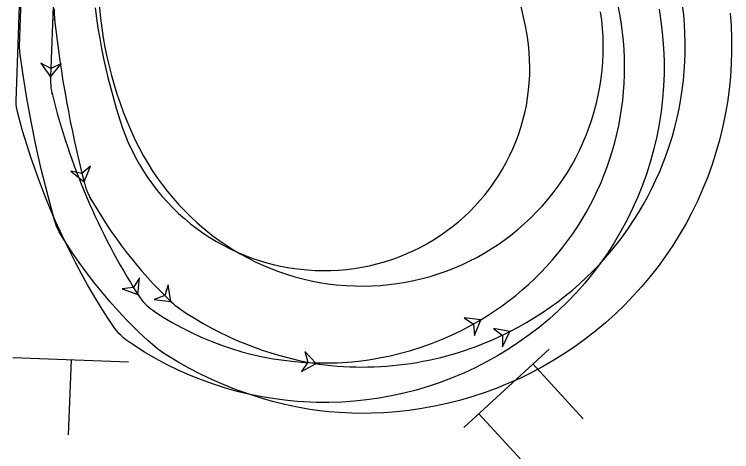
# Model space of a CAD drawing. Extents: x 2096670 to 2098561, y 684033 to 689893.
# Drawn here: x 2097759.2 to 2097844.6, y 688020.1 to 688072.1 of the extents above; entities that cross this region are included whole.
import ezdxf

# ---------------------------------------------------------------- set-up
doc = ezdxf.new("R2010")
doc.units = 0
doc.layers.add('Old_Level_63', color=7, linetype='Continuous')
doc.layers.add('Prop DSN Text', color=7, linetype='Continuous')

msp = doc.modelspace()

# ---------------------------------------------------------------- linework, layer by layer
at = {"layer": 'Old_Level_63'}
msp.add_line((2097764.4, 688087.25), (2097763.532, 688064.633), dxfattribs=at)
for points in [[(2097844.379, 688072.236), (2097844.49, 688070.737), (2097844.549, 688069.246), (2097844.556, 688067.716), (2097844.509, 688066.187), (2097844.409, 688064.661), (2097844.255, 688063.139), (2097844.048, 688061.623), (2097843.788, 688060.116), (2097843.474, 688058.618), (2097843.109, 688057.133), (2097842.691, 688055.662), (2097842.222, 688054.206), (2097841.703, 688052.768), (2097841.133, 688051.349), (2097840.513, 688049.951), (2097839.845, 688048.575), (2097839.129, 688047.224), (2097838.366, 688045.899), (2097837.557, 688044.602), (2097836.703, 688043.334), (2097835.805, 688042.097), (2097834.864, 688040.893), (2097833.882, 688039.722), (2097832.859, 688038.587), (2097831.797, 688037.488), (2097830.697, 688036.427), (2097829.561, 688035.406), (2097828.39, 688034.426), (2097827.185, 688033.487), (2097825.948, 688032.592), (2097824.681, 688031.74), (2097823.385, 688030.934), (2097822.061, 688030.173), (2097820.713, 688029.457), (2097819.342, 688028.787), (2097817.949, 688028.165), (2097816.535, 688027.591), (2097815.102, 688027.067), (2097813.652, 688026.592), (2097812.186, 688026.167), (2097810.707, 688025.793), (2097809.216, 688025.471), (2097807.714, 688025.2), (2097806.204, 688024.981), (2097804.696, 688024.815), (2097803.188, 688024.701), (2097801.673, 688024.639), (2097800.155, 688024.629), (2097798.634, 688024.671), (2097797.874, 688024.712), (2097796.642, 688024.806), (2097795.886, 688024.885), (2097794.382, 688025.104), (2097792.889, 688025.372), (2097791.41, 688025.689), (2097789.945, 688026.053), (2097788.485, 688026.468), (2097787.037, 688026.931), (2097785.605, 688027.442), (2097784.192, 688028), (2097782.799, 688028.604), (2097781.427, 688029.254), (2097780.078, 688029.948), (2097778.775, 688030.674), (2097777.487, 688031.448), (2097776.852, 688031.852), (2097776.242, 688032.294), (2097775.108, 688033.298), (2097774.01, 688034.332), (2097772.615, 688035.725), (2097771.583, 688036.819), (2097770.584, 688037.932), (2097769.616, 688039.069), (2097768.679, 688040.228), (2097767.8, 688041.373), (2097766.931, 688042.564), (2097766.093, 688043.775), (2097764.897, 688045.627), (2097764.548, 688046.231), (2097764.238, 688046.906), (2097763.998, 688047.616), (2097763.226, 688050.468), (2097762.432, 688053.674), (2097761.791, 688056.527), (2097761.22, 688059.333), (2097760.714, 688062.091), (2097760.266, 688064.838), (2097759.874, 688067.572), (2097759.817, 688068.253), (2097760.487, 688086.126)], [(2097769.182, 688074.512), (2097769.479, 688071.619), (2097769.629, 688070.441), (2097769.803, 688069.293), (2097770.005, 688068.157), (2097770.234, 688067.034), (2097770.492, 688065.909), (2097770.775, 688064.805), (2097771.086, 688063.708), (2097771.427, 688062.608), (2097771.792, 688061.529), (2097772.182, 688060.464), (2097772.597, 688059.412), (2097773.037, 688058.371), (2097773.608, 688057.121), (2097774.073, 688056.188), (2097774.565, 688055.276), (2097775.085, 688054.386), (2097775.631, 688053.517), (2097776.214, 688052.654), (2097776.817, 688051.823), (2097777.447, 688051.011), (2097778.104, 688050.221), (2097778.796, 688049.442), (2097779.501, 688048.699), (2097780.23, 688047.979), (2097780.984, 688047.283), (2097781.759, 688046.613), (2097782.726, 688045.836), (2097783.538, 688045.234), (2097784.37, 688044.66), (2097785.221, 688044.115), (2097786.091, 688043.599), (2097786.983, 688043.111), (2097787.882, 688042.659), (2097788.796, 688042.238), (2097789.724, 688041.848), (2097790.665, 688041.491), (2097791.617, 688041.167), (2097792.579, 688040.875), (2097793.553, 688040.617), (2097794.538, 688040.391), (2097795.529, 688040.2), (2097796.525, 688040.043), (2097797.525, 688039.921), (2097798.746, 688039.819), (2097799.753, 688039.774), (2097800.761, 688039.763), (2097801.768, 688039.786), (2097802.775, 688039.845), (2097803.78, 688039.939), (2097804.775, 688040.066), (2097805.765, 688040.228), (2097806.748, 688040.424), (2097807.723, 688040.653), (2097808.688, 688040.916), (2097809.644, 688041.212), (2097810.589, 688041.541), (2097811.521, 688041.903), (2097812.44, 688042.296), (2097813.344, 688042.721), (2097814.232, 688043.177), (2097815.104, 688043.663), (2097815.958, 688044.18), (2097816.793, 688044.725), (2097817.609, 688045.3), (2097818.403, 688045.902), (2097819.176, 688046.531), (2097819.927, 688047.187), (2097820.654, 688047.869), (2097821.356, 688048.575), (2097822.034, 688049.305), (2097822.685, 688050.059), (2097823.309, 688050.834), (2097823.906, 688051.631), (2097824.475, 688052.448), (2097825.014, 688053.284), (2097825.524, 688054.139), (2097826.003, 688055.011), (2097826.452, 688055.898), (2097826.869, 688056.801), (2097827.254, 688057.718), (2097827.607, 688058.648), (2097827.927, 688059.59), (2097828.214, 688060.542), (2097828.467, 688061.503), (2097828.686, 688062.473), (2097828.871, 688063.449), (2097829.022, 688064.432), (2097829.138, 688065.419), (2097829.22, 688066.409), (2097829.267, 688067.402), (2097829.279, 688068.395), (2097829.255, 688069.397), (2097829.196, 688070.399), (2097829.102, 688071.396), (2097828.972, 688072.39)], [(2097835.914, 688072.675), (2097836.181, 688070.936), (2097836.341, 688069.521), (2097836.453, 688068.052), (2097836.511, 688066.532), (2097836.51, 688064.996), (2097836.454, 688063.535), (2097836.34, 688062.028), (2097836.168, 688060.527), (2097835.939, 688059.033), (2097835.653, 688057.55), (2097835.311, 688056.078), (2097834.913, 688054.621), (2097834.46, 688053.18), (2097833.952, 688051.758), (2097833.391, 688050.356), (2097832.776, 688048.976), (2097832.11, 688047.622), (2097831.392, 688046.294), (2097830.624, 688044.994), (2097829.808, 688043.725), (2097828.944, 688042.487), (2097828.034, 688041.284), (2097827.078, 688040.117), (2097826.079, 688038.987), (2097825.038, 688037.896), (2097823.956, 688036.846), (2097822.836, 688035.838), (2097821.678, 688034.873), (2097820.484, 688033.953), (2097819.257, 688033.08), (2097817.998, 688032.254), (2097816.709, 688031.476), (2097815.394, 688030.743), (2097814.053, 688030.059), (2097812.688, 688029.425), (2097811.301, 688028.841), (2097809.894, 688028.308), (2097808.468, 688027.827), (2097807.025, 688027.399), (2097805.567, 688027.025), (2097804.096, 688026.704), (2097802.615, 688026.437), (2097801.124, 688026.224), (2097799.677, 688026.071), (2097798.164, 688025.966), (2097796.648, 688025.917), (2097795.13, 688025.924), (2097793.612, 688025.987), (2097792.854, 688026.04), (2097791.718, 688026.146), (2097790.209, 688026.335), (2097788.709, 688026.581), (2097787.219, 688026.882), (2097785.741, 688027.238), (2097784.333, 688027.631), (2097782.895, 688028.09), (2097781.474, 688028.602), (2097780.073, 688029.165), (2097778.694, 688029.78), (2097777.338, 688030.445), (2097776.008, 688031.159), (2097774.705, 688031.922), (2097773.432, 688032.732), (2097772.5, 688033.376), (2097772.205, 688033.613), (2097771.923, 688033.866), (2097771.654, 688034.136), (2097771.399, 688034.422), (2097771.158, 688034.725), (2097770.293, 688036.028), (2097769.473, 688037.332), (2097768.689, 688038.629), (2097767.94, 688039.92), (2097767.224, 688041.205), (2097766.539, 688042.485), (2097765.884, 688043.762), (2097765.257, 688045.035), (2097764.657, 688046.306), (2097764.084, 688047.576), (2097763.534, 688048.85), (2097763.006, 688050.127), (2097762.519, 688051.364), (2097762.048, 688052.616), (2097761.606, 688053.849), (2097761.178, 688055.103), (2097760.737, 688056.47), (2097760.203, 688058.239), (2097759.627, 688060.331), (2097759.488, 688061.033), (2097759.449, 688061.389), (2097759.43, 688061.749), (2097759.854, 688073.107)], [(2097763.976, 688072.741), (2097763.964, 688072.408), (2097763.965, 688072.075), (2097763.981, 688071.742), (2097764.011, 688071.41)], [(2097768.828, 688072.847), (2097768.99, 688071.634), (2097769.172, 688070.424), (2097769.374, 688069.217), (2097769.597, 688068.013), (2097769.839, 688066.813), (2097770.102, 688065.611), (2097770.384, 688064.421), (2097770.684, 688063.241), (2097771.335, 688060.924), (2097771.767, 688059.529), (2097772.107, 688058.524), (2097772.449, 688057.618), (2097772.82, 688056.737), (2097773.219, 688055.883), (2097773.653, 688055.035), (2097774.107, 688054.223), (2097774.593, 688053.424), (2097775.109, 688052.643), (2097775.652, 688051.882), (2097776.223, 688051.141), (2097776.82, 688050.422), (2097777.444, 688049.726), (2097778.092, 688049.052), (2097778.765, 688048.404), (2097779.461, 688047.78), (2097780.179, 688047.182), (2097780.919, 688046.612), (2097781.679, 688046.069), (2097782.459, 688045.554), (2097783.256, 688045.068), (2097784.071, 688044.612), (2097784.903, 688044.186), (2097785.749, 688043.791), (2097786.609, 688043.428), (2097787.481, 688043.096), (2097788.366, 688042.797), (2097789.269, 688042.528), (2097790.179, 688042.293), (2097791.087, 688042.094), (2097792.003, 688041.929), (2097792.923, 688041.797), (2097794.078, 688041.68), (2097795.005, 688041.624), (2097795.933, 688041.602), (2097796.859, 688041.614), (2097797.783, 688041.66), (2097798.723, 688041.742), (2097799.642, 688041.856), (2097800.555, 688042.004), (2097801.461, 688042.186), (2097802.358, 688042.401), (2097803.245, 688042.648), (2097804.122, 688042.928), (2097804.987, 688043.241), (2097805.838, 688043.585), (2097806.676, 688043.96), (2097807.498, 688044.366), (2097808.303, 688044.802), (2097809.091, 688045.268), (2097809.861, 688045.762), (2097810.61, 688046.284), (2097811.339, 688046.834), (2097812.047, 688047.411), (2097812.731, 688048.013), (2097813.392, 688048.64), (2097814.029, 688049.292), (2097814.64, 688049.966), (2097815.225, 688050.663), (2097815.783, 688051.381), (2097816.314, 688052.119), (2097816.815, 688052.876), (2097817.288, 688053.652), (2097817.73, 688054.444), (2097818.143, 688055.252), (2097818.524, 688056.075), (2097818.873, 688056.912), (2097819.191, 688057.761), (2097819.476, 688058.621), (2097819.728, 688059.491), (2097819.946, 688060.369), (2097820.131, 688061.255), (2097820.283, 688062.148), (2097820.4, 688063.045), (2097820.483, 688063.945), (2097820.532, 688064.857), (2097820.546, 688065.765), (2097820.526, 688066.662), (2097820.471, 688067.568), (2097820.38, 688068.488), (2097820.212, 688069.652), (2097820.023, 688070.673), (2097819.52, 688072.99)], [(2097763.532, 688064.633), (2097764.81, 688066.172), (2097763.571, 688065.632), (2097762.376, 688066.265), (2097763.532, 688064.633)], [(2097763.532, 688064.633), (2097763.519, 688064.3), (2097763.523, 688063.966), (2097763.544, 688063.634), (2097763.582, 688063.303), (2097763.638, 688062.974), (2097763.71, 688062.649)], [(2097767.51, 688052.174), (2097768.297, 688054.013), (2097767.263, 688053.143), (2097765.938, 688053.41), (2097767.51, 688052.174)], [(2097767.51, 688052.174), (2097767.593, 688051.851), (2097767.69, 688051.532), (2097767.801, 688051.218), (2097767.927, 688050.909), (2097768.067, 688050.607), (2097768.221, 688050.311)], [(2097773.931, 688038.753), (2097774.106, 688040.745), (2097773.394, 688039.596), (2097772.052, 688039.438), (2097773.931, 688038.753)], [(2097777.83, 688037.943), (2097777.525, 688039.92), (2097777.107, 688038.634), (2097775.842, 688038.16), (2097777.83, 688037.943)], [(2097773.931, 688038.753), (2097774.11, 688038.472), (2097774.304, 688038.201), (2097774.512, 688037.941), (2097774.735, 688037.693), (2097774.972, 688037.458), (2097775.221, 688037.237), (2097775.483, 688037.031), (2097775.757, 688036.84)], [(2097777.83, 688037.943), (2097778.071, 688037.713), (2097778.323, 688037.495), (2097778.586, 688037.289), (2097778.858, 688037.097)], [(2097814.707, 688035.759), (2097812.721, 688035.99), (2097813.849, 688035.246), (2097813.969, 688033.9), (2097814.707, 688035.759)], [(2097818.174, 688034.353), (2097816.208, 688034.718), (2097817.283, 688033.899), (2097817.313, 688032.548), (2097818.174, 688034.353)], [(2097795.129, 688030.537), (2097793.763, 688031.998), (2097794.143, 688030.701), (2097793.365, 688029.596), (2097795.129, 688030.537)], [(2097795.129, 688030.537), (2097795.458, 688030.483)]]:
    msp.add_lwpolyline(points, dxfattribs=at)
for points in [[(2097763.532, 688064.633), (2097764.81, 688066.172), (2097763.571, 688065.632), (2097762.376, 688066.265)], [(2097767.51, 688052.174), (2097768.297, 688054.013), (2097767.263, 688053.143), (2097765.938, 688053.41)], [(2097773.931, 688038.753), (2097774.106, 688040.745), (2097773.394, 688039.596), (2097772.052, 688039.438)], [(2097777.83, 688037.943), (2097777.525, 688039.92), (2097777.107, 688038.634), (2097775.842, 688038.16)], [(2097814.707, 688035.759), (2097812.721, 688035.99), (2097813.849, 688035.246), (2097813.969, 688033.9)], [(2097818.174, 688034.353), (2097816.208, 688034.718), (2097817.283, 688033.899), (2097817.313, 688032.548)], [(2097795.129, 688030.537), (2097793.763, 688031.998), (2097794.143, 688030.701), (2097793.365, 688029.596)]]:
    msp.add_lwpolyline(points, close=True, dxfattribs=at)
for centre in [(2097764.011, 688071.41), (2097764.011, 688071.41), (2097763.532, 688064.633), (2097763.532, 688064.633), (2097763.71, 688062.649), (2097763.71, 688062.649), (2097767.51, 688052.174), (2097767.51, 688052.174), (2097768.221, 688050.311), (2097768.221, 688050.311), (2097773.931, 688038.753), (2097773.931, 688038.753), (2097777.83, 688037.943), (2097777.83, 688037.943), (2097775.757, 688036.84), (2097775.757, 688036.84), (2097778.858, 688037.097), (2097778.858, 688037.097), (2097814.707, 688035.759), (2097814.707, 688035.759), (2097818.174, 688034.353), (2097818.174, 688034.353), (2097795.129, 688030.537), (2097795.129, 688030.537), (2097795.458, 688030.483), (2097795.458, 688030.483)]:
    msp.add_circle(centre, 0.0417, dxfattribs=at)
for centre, radius, start, end in [((2097801.025, 688068.271), 38.007, 296.82115, 44.09754), ((2097796.92, 688065.786), 34.9, 300.64151, 46.3302), ((2097902.61, 688086.687), 139.439, 186.29031, 194.3307), ((2097841.7, 688081.871), 80.323, 193.84598, 212.4666), ((2097814.785, 688076.569), 53.457, 209.41978, 226.2671), ((2097796.082, 688066.936), 36.317, 235.9661, 300.85348), ((2097801.746, 688070.407), 40.415, 235.5068, 260.57744), ((2097800.608, 688068.86), 38.721, 262.35637, 296.9781)]:
    msp.add_arc(centre, radius, start, end, dxfattribs=at)
at = {"layer": 'Prop DSN Text'}
for p, q in [((2097812.708, 688022.938), (2097822.832, 688032.271)), ((2097759.037, 688031.274), (2097772.797, 688030.747)), ((2097765.972, 688031.008), (2097765.63, 688022.093)), ((2097820.914, 688030.503), (2097826.891, 688023.982)), ((2097814.484, 688024.576), (2097820.461, 688018.055))]:
    msp.add_line(p, q, dxfattribs=at)

doc.saveas('drawing.dxf')
